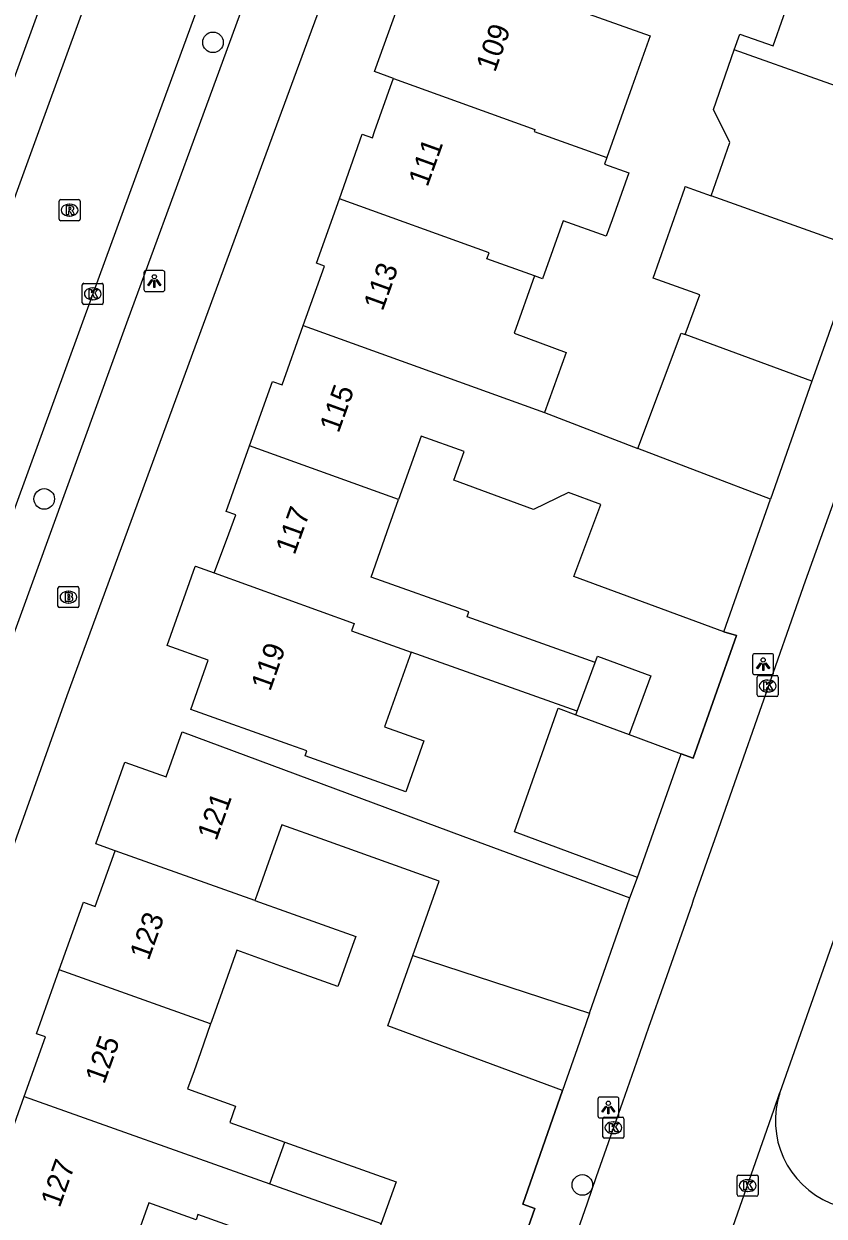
# Model space of a CAD drawing. Extents: x 161253 to 161848, y 384872 to 385383.
# Drawn here: x 161721.9 to 161760, y 385198.5 to 385255.1 of the extents above; entities that cross this region are included whole.
import ezdxf

# ---------------------------------------------------------------- set-up
doc = ezdxf.new("R2010")
doc.units = 0
for name, color, linetype in [('IMGEO_Boom', 7, 'Continuous'), ('IMGEO_Brandkraan', 7, 'Continuous'), ('IMGEO_Hek', 7, 'Continuous'), ('IMGEO_Kolk', 7, 'Continuous'), ('IMGEO_Lichtpunt', 7, 'Continuous'), ('IMGEO_Pand', 7, 'Continuous'), ('IMGEO_Pand_nummerreeks', 7, 'Continuous'), ('IMGEO_Rijbaan_lokaal_open', 7, 'Continuous'), ('IMGEO_Rioolput', 7, 'Continuous'), ('IMGEO_Voetpad_open', 7, 'Continuous')]:
    doc.layers.add(name, color=color, linetype=linetype)

msp = doc.modelspace()

# ---------------------------------------------------------------- linework, layer by layer
at = {"layer": 'IMGEO_Boom'}
for centre in [(161730.909, 385254.244), (161722.889, 385232.541), (161748.465, 385199.935)]:
    msp.add_circle(centre, 0.489, dxfattribs=at)
at = {"layer": 'IMGEO_Brandkraan'}
for p, q in [((161723.541, 385227.449), (161723.541, 385228.301)), ((161723.616, 385228.375), (161724.468, 385228.375)), ((161724.542, 385228.301), (161724.542, 385227.449)), ((161724.052, 385227.595), (161724.027, 385227.595)), ((161724.029, 385228.155), (161724.054, 385228.155)), ((161724.468, 385227.375), (161723.616, 385227.375))]:
    msp.add_line(p, q, dxfattribs=at)
for points in [[(161723.541, 385227.449), (161723.541, 385228.301)], [(161723.616, 385228.375), (161724.468, 385228.375)], [(161724.542, 385228.301), (161724.542, 385227.449)], [(161723.889, 385228.075), (161723.889, 385227.675), (161724.102, 385227.675)], [(161724.12, 385228.075), (161723.889, 385228.075)], [(161724.068, 385227.994), (161724.014, 385227.994), (161724.014, 385227.918)], [(161724.014, 385227.918), (161724.067, 385227.918)], [(161724.076, 385227.842), (161724.014, 385227.842), (161724.014, 385227.761)], [(161724.014, 385227.761), (161724.076, 385227.761)], [(161724.468, 385227.375), (161723.616, 385227.375)]]:
    msp.add_lwpolyline(points, dxfattribs=at)
for centre, radius, start, end in [((161723.618, 385228.299), 0.0765, 91.552, 178.448), ((161723.618, 385228.299), 0.0765, 91.552, 178.448), ((161724.466, 385228.299), 0.0765, 1.552, 88.448), ((161724.466, 385228.299), 0.0765, 1.552, 88.448), ((161724.069, 385227.956), 0.0379, 267.8285, 90.9355), ((161724.077, 385227.801), 0.0404, 269.8759, 90.5077), ((161724.108, 385227.926), 0.251, 268.6676, 293.5347), ((161724.124, 385227.93), 0.145, 59.4692, 91.5367), ((161724.149, 385227.977), 0.0922, 285.5137, 58.1501), ((161724.154, 385227.785), 0.105, 301.3115, 78.989), ((161723.618, 385227.451), 0.0765, 181.552, 268.448), ((161723.618, 385227.451), 0.0765, 181.552, 268.448), ((161724.466, 385227.451), 0.0765, 271.552, 358.448), ((161724.466, 385227.451), 0.0765, 271.552, 358.448)]:
    msp.add_arc(centre, radius, start, end, dxfattribs=at)
for centre, major_axis, ratio, start_param, end_param in [((161724.028, 385227.875), (-0.387, 0.002), 0.722429, 4.712389, 7.853982), ((161724.053, 385227.875), (-0.39, 0.002), 0.717154, 1.570796, 4.712389)]:
    msp.add_ellipse(centre, major_axis=major_axis, ratio=ratio, start_param=start_param, end_param=end_param, dxfattribs=at)
at = {"layer": 'IMGEO_Hek'}
for points in [[(161755.194, 385226.229), (161755.796, 385226.045), (161753.731, 385220.227), (161753.159, 385220.426)], [(161747.521, 385204.43), (161745.636, 385199.017), (161746.202, 385198.818), (161744.051, 385192.681), (161743.485, 385192.879), (161741.406, 385186.787), (161741.966, 385186.572), (161740.997, 385184.04), (161740.437, 385184.255), (161739.156, 385180.381)]]:
    msp.add_lwpolyline(points, dxfattribs=at)
at = {"layer": 'IMGEO_Kolk'}
for p, q in [((161724.697, 385241.863), (161724.697, 385242.715)), ((161724.772, 385242.789), (161725.624, 385242.789)), ((161725.185, 385242.569), (161725.21, 385242.569)), ((161725.698, 385242.715), (161725.698, 385241.863)), ((161725.624, 385241.789), (161724.772, 385241.789)), ((161725.208, 385242.009), (161725.183, 385242.009)), ((161756.773, 385223.224), (161756.773, 385224.076)), ((161756.848, 385224.15), (161757.7, 385224.15)), ((161757.261, 385223.93), (161757.286, 385223.93)), ((161757.774, 385224.076), (161757.774, 385223.224)), ((161757.7, 385223.15), (161756.848, 385223.15)), ((161757.284, 385223.37), (161757.259, 385223.37)), ((161749.44, 385202.23), (161749.44, 385203.082)), ((161749.515, 385203.156), (161750.367, 385203.156)), ((161749.928, 385202.936), (161749.953, 385202.936)), ((161750.441, 385203.082), (161750.441, 385202.23)), ((161750.367, 385202.156), (161749.515, 385202.156)), ((161749.951, 385202.376), (161749.926, 385202.376)), ((161755.896, 385200.403), (161756.748, 385200.403)), ((161755.821, 385199.477), (161755.821, 385200.329)), ((161756.309, 385200.183), (161756.334, 385200.183)), ((161756.822, 385200.329), (161756.822, 385199.477)), ((161756.748, 385199.403), (161755.896, 385199.403)), ((161756.332, 385199.623), (161756.307, 385199.623))]:
    msp.add_line(p, q, dxfattribs=at)
for points in [[(161724.697, 385241.863), (161724.697, 385242.715)], [(161724.772, 385242.789), (161725.624, 385242.789)], [(161725.018, 385242.489), (161725.141, 385242.489), (161725.141, 385242.338), (161725.271, 385242.489), (161725.435, 385242.489), (161725.289, 385242.338), (161725.442, 385242.089), (161725.29, 385242.089), (161725.205, 385242.253), (161725.141, 385242.186), (161725.141, 385242.089), (161725.018, 385242.089), (161725.018, 385242.489)], [(161725.698, 385242.715), (161725.698, 385241.863)], [(161725.624, 385241.789), (161724.772, 385241.789)], [(161756.773, 385223.224), (161756.773, 385224.076)], [(161756.848, 385224.15), (161757.7, 385224.15)], [(161757.094, 385223.85), (161757.217, 385223.85), (161757.217, 385223.699), (161757.347, 385223.85), (161757.511, 385223.85), (161757.365, 385223.699), (161757.518, 385223.45), (161757.366, 385223.45), (161757.281, 385223.614), (161757.217, 385223.547), (161757.217, 385223.45), (161757.094, 385223.45), (161757.094, 385223.85)], [(161757.774, 385224.076), (161757.774, 385223.224)], [(161757.7, 385223.15), (161756.848, 385223.15)], [(161749.44, 385202.23), (161749.44, 385203.082)], [(161749.515, 385203.156), (161750.367, 385203.156)], [(161749.761, 385202.856), (161749.884, 385202.856), (161749.884, 385202.705), (161750.014, 385202.856), (161750.178, 385202.856), (161750.032, 385202.705), (161750.185, 385202.456), (161750.033, 385202.456), (161749.948, 385202.62), (161749.884, 385202.553), (161749.884, 385202.456), (161749.761, 385202.456), (161749.761, 385202.856)], [(161750.441, 385203.082), (161750.441, 385202.23)], [(161750.367, 385202.156), (161749.515, 385202.156)], [(161755.896, 385200.403), (161756.748, 385200.403)], [(161755.821, 385199.477), (161755.821, 385200.329)], [(161756.142, 385200.103), (161756.265, 385200.103), (161756.265, 385199.952), (161756.395, 385200.103), (161756.559, 385200.103), (161756.413, 385199.952), (161756.566, 385199.703), (161756.414, 385199.703), (161756.329, 385199.867), (161756.265, 385199.8), (161756.265, 385199.703), (161756.142, 385199.703), (161756.142, 385200.103)], [(161756.822, 385200.329), (161756.822, 385199.477)], [(161756.748, 385199.403), (161755.896, 385199.403)]]:
    msp.add_lwpolyline(points, dxfattribs=at)
for centre, start, end in [((161724.774, 385242.713), 91.552, 178.448), ((161724.774, 385242.713), 91.552, 178.448), ((161725.622, 385242.713), 1.552, 88.448), ((161725.622, 385242.713), 1.552, 88.448), ((161724.774, 385241.865), 181.552, 268.448), ((161724.774, 385241.865), 181.552, 268.448), ((161725.622, 385241.865), 271.552, 358.448), ((161725.622, 385241.865), 271.552, 358.448), ((161756.85, 385224.074), 91.552, 178.448), ((161756.85, 385224.074), 91.552, 178.448), ((161757.698, 385224.074), 1.552, 88.448), ((161757.698, 385224.074), 1.552, 88.448), ((161756.85, 385223.226), 181.552, 268.448), ((161756.85, 385223.226), 181.552, 268.448), ((161757.698, 385223.226), 271.552, 358.448), ((161757.698, 385223.226), 271.552, 358.448), ((161749.517, 385203.08), 91.552, 178.448), ((161749.517, 385203.08), 91.552, 178.448), ((161750.365, 385203.08), 1.552, 88.448), ((161750.365, 385203.08), 1.552, 88.448), ((161749.517, 385202.232), 181.552, 268.448), ((161749.517, 385202.232), 181.552, 268.448), ((161750.365, 385202.232), 271.552, 358.448), ((161750.365, 385202.232), 271.552, 358.448), ((161755.898, 385200.327), 91.552, 178.448), ((161755.898, 385200.327), 91.552, 178.448), ((161756.746, 385200.327), 1.552, 88.448), ((161756.746, 385200.327), 1.552, 88.448), ((161755.898, 385199.479), 181.552, 268.448), ((161755.898, 385199.479), 181.552, 268.448), ((161756.746, 385199.479), 271.552, 358.448), ((161756.746, 385199.479), 271.552, 358.448)]:
    msp.add_arc(centre, 0.0765, start, end, dxfattribs=at)
for centre, major_axis, ratio, start_param, end_param in [((161725.184, 385242.289), (-0.387, 0.002), 0.722429, 4.712389, 7.853982), ((161725.209, 385242.289), (-0.39, 0.002), 0.717154, 1.570796, 4.712389), ((161757.26, 385223.65), (-0.387, 0.002), 0.722429, 4.712389, 7.853982), ((161757.285, 385223.65), (-0.39, 0.002), 0.717154, 1.570796, 4.712389), ((161749.927, 385202.656), (-0.387, 0.002), 0.722429, 4.712389, 7.853982), ((161749.952, 385202.656), (-0.39, 0.002), 0.717154, 1.570796, 4.712389), ((161756.308, 385199.903), (-0.387, 0.002), 0.722429, 4.712389, 7.853982), ((161756.333, 385199.903), (-0.39, 0.002), 0.717154, 1.570796, 4.712389)]:
    msp.add_ellipse(centre, major_axis=major_axis, ratio=ratio, start_param=start_param, end_param=end_param, dxfattribs=at)
at = {"layer": 'IMGEO_Lichtpunt'}
for p, q in [((161727.625, 385243.302), (161727.625, 385242.495)), ((161727.625, 385243.302), (161727.625, 385242.495)), ((161728.527, 385243.397), (161727.719, 385243.397)), ((161728.527, 385243.397), (161727.719, 385243.397)), ((161728.621, 385242.495), (161728.621, 385243.302)), ((161728.621, 385242.495), (161728.621, 385243.302)), ((161727.719, 385242.401), (161728.527, 385242.401)), ((161727.719, 385242.401), (161728.527, 385242.401)), ((161756.558, 385225.092), (161756.558, 385224.285)), ((161756.558, 385225.092), (161756.558, 385224.285)), ((161757.46, 385225.187), (161756.652, 385225.187)), ((161757.46, 385225.187), (161756.652, 385225.187)), ((161757.554, 385224.285), (161757.554, 385225.092)), ((161757.554, 385224.285), (161757.554, 385225.092)), ((161756.652, 385224.191), (161757.46, 385224.191)), ((161756.652, 385224.191), (161757.46, 385224.191)), ((161749.201, 385204.02), (161749.201, 385203.213)), ((161749.201, 385204.02), (161749.201, 385203.213)), ((161750.103, 385204.115), (161749.295, 385204.115)), ((161750.103, 385204.115), (161749.295, 385204.115)), ((161750.197, 385203.213), (161750.197, 385204.02)), ((161750.197, 385203.213), (161750.197, 385204.02)), ((161749.295, 385203.119), (161750.103, 385203.119)), ((161749.295, 385203.119), (161750.103, 385203.119))]:
    msp.add_line(p, q, dxfattribs=at)
for points in [[(161727.999, 385242.966), (161728.038, 385242.938), (161727.85, 385242.676), (161727.812, 385242.703), (161727.999, 385242.966)], [(161728.101, 385242.918), (161728.148, 385242.918), (161728.148, 385242.596), (161728.101, 385242.596), (161728.101, 385242.918)], [(161728.211, 385242.938), (161728.249, 385242.965), (161728.436, 385242.703), (161728.397, 385242.675), (161728.211, 385242.938)], [(161756.932, 385224.756), (161756.971, 385224.728), (161756.783, 385224.466), (161756.745, 385224.493), (161756.932, 385224.756)], [(161757.034, 385224.708), (161757.081, 385224.708), (161757.081, 385224.386), (161757.034, 385224.386), (161757.034, 385224.708)], [(161757.144, 385224.728), (161757.182, 385224.755), (161757.369, 385224.493), (161757.33, 385224.465), (161757.144, 385224.728)], [(161749.575, 385203.684), (161749.614, 385203.656), (161749.426, 385203.394), (161749.388, 385203.421), (161749.575, 385203.684)], [(161749.677, 385203.636), (161749.724, 385203.636), (161749.724, 385203.314), (161749.677, 385203.314), (161749.677, 385203.636)], [(161749.787, 385203.656), (161749.825, 385203.683), (161750.012, 385203.421), (161749.973, 385203.393), (161749.787, 385203.656)]]:
    msp.add_lwpolyline(points, dxfattribs=at)
for centre in [(161728.124, 385243.1), (161757.057, 385224.89), (161749.7, 385203.818)]:
    msp.add_circle(centre, 0.0994, dxfattribs=at)
for centre, start, end in [((161727.719, 385243.302), 90, 180), ((161727.719, 385243.302), 90, 180), ((161728.527, 385243.302), 0, 90), ((161728.527, 385243.302), 0, 90), ((161727.719, 385242.495), 180, 270), ((161727.719, 385242.495), 180, 270), ((161728.527, 385242.495), 270, 0), ((161728.527, 385242.495), 270, 360), ((161756.652, 385225.092), 90, 180), ((161756.652, 385225.092), 90, 180), ((161757.46, 385225.092), 0, 90), ((161757.46, 385225.092), 0, 90), ((161756.652, 385224.285), 180, 270), ((161756.652, 385224.285), 180, 270), ((161757.46, 385224.285), 270, 0), ((161757.46, 385224.285), 270, 360), ((161749.295, 385204.02), 90, 180), ((161749.295, 385204.02), 90, 180), ((161750.103, 385204.02), 0, 90), ((161750.103, 385204.02), 0, 90), ((161749.295, 385203.213), 180, 270), ((161749.295, 385203.213), 180, 270), ((161750.103, 385203.213), 270, 0), ((161750.103, 385203.213), 270, 360)]:
    msp.add_arc(centre, 0.0946, start, end, dxfattribs=at)
at = {"layer": 'IMGEO_Pand'}
for points in [[(161755.686, 385253.888), (161755.951, 385254.64), (161757.534, 385254.073), (161759.502, 385259.672)], [(161739.49, 385252.526), (161738.592, 385252.856), (161739.882, 385256.477), (161741.894, 385255.761), (161742.718, 385258.075), (161747.428, 385256.396), (161748.36, 385256.064), (161748.257, 385255.775), (161751.685, 385254.553), (161750.817, 385252.118), (161749.622, 385248.764)], [(161754.586, 385246.952), (161755.477, 385249.489), (161754.692, 385251.059), (161755.686, 385253.888)], [(161763.888, 385250.965), (161755.686, 385253.888)], [(161736.915, 385246.812), (161738.007, 385249.878), (161738.486, 385249.708), (161738.59, 385250), (161739.432, 385252.364), (161739.49, 385252.526)], [(161739.49, 385252.526), (161746.205, 385250.102), (161746.169, 385250), (161749.622, 385248.764)], [(161749.622, 385248.764), (161749.51, 385248.452), (161750.671, 385248.038), (161749.877, 385245.81), (161749.6, 385245.033), (161747.559, 385245.76), (161746.577, 385243.003), (161746.194, 385243.139)], [(161753.353, 385240.357), (161754.045, 385242.239), (161751.826, 385243.034), (161753.328, 385247.305), (161753.358, 385247.391), (161754.586, 385246.952)], [(161761.594, 385244.447), (161754.586, 385246.952)], [(161735.2, 385240.788), (161736.205, 385243.609), (161735.822, 385243.746), (161736.915, 385246.812)], [(161746.194, 385243.139), (161743.922, 385243.949), (161744.028, 385244.245), (161736.915, 385246.812)], [(161761.594, 385244.447), (161761.473, 385244.102), (161760.059, 385240.085), (161759.377, 385238.142)], [(161746.194, 385243.139), (161745.225, 385240.421), (161747.694, 385239.509), (161746.66, 385236.652)], [(161732.652, 385235.063), (161733.743, 385238.123), (161734.193, 385237.963), (161735.2, 385240.788)], [(161735.2, 385240.788), (161746.66, 385236.652)], [(161751.101, 385234.945), (161753.165, 385240.426), (161753.353, 385240.357)], [(161759.377, 385238.142), (161753.353, 385240.357)], [(161759.377, 385238.142), (161757.405, 385232.524)], [(161746.66, 385236.652), (161751.101, 385234.945)], [(161730.964, 385229.03), (161731.026, 385229.193), (161731.669, 385230.884), (161731.989, 385231.782), (161731.54, 385231.942), (161732.652, 385235.063)], [(161739.732, 385232.509), (161732.652, 385235.063)], [(161755.194, 385226.229), (161748.055, 385228.853), (161749.347, 385232.283), (161747.806, 385232.849), (161746.15, 385232.033), (161744.288, 385232.717), (161742.363, 385233.435), (161742.847, 385234.793), (161740.805, 385235.52), (161739.732, 385232.509)], [(161757.405, 385232.524), (161751.101, 385234.945)], [(161749.076, 385224.764), (161742.989, 385226.933), (161743.071, 385227.172), (161738.421, 385228.83), (161739.29, 385231.268), (161739.732, 385232.509)], [(161755.194, 385226.229), (161757.405, 385232.524)], [(161740.328, 385225.264), (161739.061, 385221.709), (161740.932, 385221.043), (161740.071, 385218.626), (161735.289, 385220.33), (161735.375, 385220.572), (161734.563, 385220.861), (161729.853, 385222.54), (161730.685, 385224.872), (161728.729, 385225.569), (161730.068, 385229.326), (161730.077, 385229.35), (161730.964, 385229.03)], [(161730.964, 385229.03), (161737.621, 385226.627), (161737.491, 385226.275), (161740.328, 385225.264)], [(161748.219, 385222.451), (161740.328, 385225.264)], [(161748.219, 385222.451), (161749.076, 385224.764)], [(161749.076, 385224.764), (161749.191, 385225.076), (161751.721, 385224.14), (161750.685, 385221.342)], [(161751.084, 385214.546), (161745.235, 385216.711), (161747.31, 385222.591), (161748.155, 385222.278)], [(161748.155, 385222.278), (161748.219, 385222.451)], [(161748.155, 385222.278), (161750.685, 385221.342)], [(161726.261, 385215.822), (161725.345, 385216.149), (161726.726, 385220.025), (161728.685, 385219.327), (161729.45, 385221.472), (161742.778, 385216.515), (161750.722, 385213.575)], [(161750.685, 385221.342), (161753.159, 385220.426)], [(161751.084, 385214.546), (161753.159, 385220.426)], [(161740.412, 385210.848), (161741.667, 385214.38), (161736.23, 385216.316), (161734.179, 385217.047), (161733.724, 385215.769), (161732.987, 385213.702), (161732.898, 385213.452)], [(161723.603, 385210.155), (161724.751, 385213.376), (161725.317, 385213.174), (161726.261, 385215.822)], [(161732.898, 385213.452), (161726.261, 385215.822)], [(161732.898, 385213.452), (161737.7, 385211.738), (161737.627, 385211.533), (161736.952, 385209.673), (161736.846, 385209.374), (161734.136, 385210.34), (161732.038, 385211.088), (161731.593, 385209.839), (161730.833, 385207.707), (161730.792, 385207.593)], [(161748.804, 385208.095), (161750.722, 385213.575)], [(161747.521, 385204.43), (161739.223, 385207.501), (161740.412, 385210.848)], [(161740.412, 385210.848), (161748.804, 385208.095)], [(161721.938, 385204.142), (161722.947, 385206.972), (161722.523, 385207.124), (161723.603, 385210.155)], [(161730.792, 385207.593), (161723.603, 385210.155)], [(161748.804, 385208.095), (161748.324, 385206.724), (161747.521, 385204.43)], [(161730.792, 385207.593), (161730.315, 385206.22), (161730.009, 385205.361), (161729.703, 385204.501), (161731.988, 385203.687), (161731.709, 385202.902), (161734.317, 385201.973)], [(161719.39, 385198.442), (161720.45, 385201.487), (161720.931, 385201.315), (161721.938, 385204.142)], [(161721.938, 385204.142), (161733.608, 385199.985)], [(161733.608, 385199.985), (161734.317, 385201.973)], [(161734.317, 385201.973), (161739.612, 385200.087), (161738.904, 385198.099)], [(161733.608, 385199.985), (161738.904, 385198.099)], [(161738.904, 385198.099), (161738.059, 385195.728), (161732.764, 385197.616), (161730.195, 385198.532), (161730.105, 385198.281), (161727.859, 385199.082), (161726.7, 385195.838)]]:
    msp.add_lwpolyline(points, dxfattribs=at)
at = {"layer": 'IMGEO_Rijbaan_lokaal_open'}
for points in [[(161712.682, 385222.889), (161713.651, 385225.556), (161720.449, 385244.037), (161722.626, 385250), (161726.678, 385261.096), (161733.029, 385278.466), (161739.471, 385296.017), (161740.815, 385299.728)], [(161745.648, 385298.019), (161744.364, 385294.46), (161737.703, 385276.445), (161731.46, 385259.388), (161728.022, 385250), (161725.198, 385242.289), (161718.388, 385223.638), (161717.492, 385221.114)], [(161777.978, 385261.406), (161773.897, 385250), (161768.452, 385234.5), (161765.249, 385225.382), (161760.395, 385211.566), (161757.857, 385204.325)], [(161767.715, 385252.764), (161767.294, 385251.544), (161766.587, 385249.582), (161765.387, 385246.246), (161764.318, 385243.274), (161763.031, 385239.697), (161761.984, 385236.79), (161760.778, 385233.437), (161760.288, 385232.077), (161759.051, 385228.638), (161756.973, 385222.711), (161755.782, 385219.313), (161754.927, 385216.872), (161753.737, 385213.476), (161753.66, 385213.257), (161752.378, 385209.6), (161751.613, 385207.418), (161751.037, 385205.773), (161750.368, 385203.864), (161749.123, 385200.313), (161748.691, 385199.073), (161746.496, 385192.764)], [(161742.83, 385161.454), (161757.564, 385203.488), (161757.857, 385204.325)]]:
    msp.add_lwpolyline(points, dxfattribs=at)
for centre, radius, start, end in [((161761.864, 385202.985), 4.225, 166.3712, 253.3873), ((161761.886, 385202.979), 4.248, 161.5297, 166.3597)]:
    msp.add_arc(centre, radius, start, end, dxfattribs=at)
at = {"layer": 'IMGEO_Rioolput'}
for p, q in [((161723.597, 385245.842), (161723.597, 385246.694)), ((161723.672, 385246.768), (161724.524, 385246.768)), ((161724.085, 385246.548), (161724.11, 385246.548)), ((161724.598, 385246.694), (161724.598, 385245.842)), ((161724.524, 385245.768), (161723.672, 385245.768)), ((161724.108, 385245.988), (161724.083, 385245.988))]:
    msp.add_line(p, q, dxfattribs=at)
for points in [[(161723.597, 385245.842), (161723.597, 385246.694)], [(161723.672, 385246.768), (161724.524, 385246.768)], [(161724.186, 385246.466), (161723.934, 385246.468), (161723.934, 385246.068)], [(161724.112, 385246.387), (161724.058, 385246.387), (161724.058, 385246.306)], [(161724.058, 385246.306), (161724.11, 385246.306)], [(161724.598, 385246.694), (161724.598, 385245.842)], [(161724.524, 385245.768), (161723.672, 385245.768)], [(161723.934, 385246.068), (161724.058, 385246.068), (161724.058, 385246.23), (161724.069, 385246.23)], [(161724.116, 385246.201), (161724.187, 385246.068), (161724.327, 385246.068), (161724.262, 385246.194)]]:
    msp.add_lwpolyline(points, dxfattribs=at)
for centre, radius, start, end in [((161723.674, 385246.692), 0.0765, 91.552, 178.448), ((161723.674, 385246.692), 0.0765, 91.552, 178.448), ((161724.094, 385246.495), 0.19, 274.7715, 282.9687), ((161724.118, 385246.291), 0.0964, 77.0061, 93.1865), ((161724.132, 385246.348), 0.0378, 276.6634, 79.6772), ((161724.185, 385246.356), 0.109, 350.3612, 89.416), ((161724.183, 385246.356), 0.112, 277.5842, 350.9817), ((161724.522, 385246.692), 0.0765, 1.552, 88.448), ((161724.522, 385246.692), 0.0765, 1.552, 88.448), ((161723.674, 385245.844), 0.0765, 181.552, 268.448), ((161723.674, 385245.844), 0.0765, 181.552, 268.448), ((161724.068, 385246.177), 0.0533, 26.0293, 88.6989), ((161724.167, 385246.141), 0.108, 29.5134, 73.7905), ((161724.522, 385245.844), 0.0765, 271.552, 358.448), ((161724.522, 385245.844), 0.0765, 271.552, 358.448)]:
    msp.add_arc(centre, radius, start, end, dxfattribs=at)
for centre, major_axis, ratio, start_param, end_param in [((161724.084, 385246.268), (-0.387, 0.002), 0.722429, 4.712389, 7.853982), ((161724.109, 385246.268), (-0.39, 0.002), 0.717154, 1.570796, 4.712389)]:
    msp.add_ellipse(centre, major_axis=major_axis, ratio=ratio, start_param=start_param, end_param=end_param, dxfattribs=at)
at = {"layer": 'IMGEO_Voetpad_open'}
for points in [[(161675.862, 385121.175), (161680.062, 385133.527), (161681.519, 385137.762), (161697.7, 385185.702), (161699.123, 385189.971), (161699.788, 385191.873), (161700.995, 385195.418), (161704.317, 385205.403), (161706.349, 385211.281), (161718.722, 385245.02), (161720.533, 385250), (161723.07, 385256.974), (161724.343, 385260.467), (161728.45, 385271.788), (161730.055, 385276.02), (161737.81, 385297.45), (161738.417, 385297.998), (161739.782, 385298.62)], [(161743.136, 385285.411), (161730.136, 385250), (161726.86, 385241.076), (161720.234, 385222.863)], [(161746.257, 385284.108), (161740.458, 385268.027), (161733.82, 385250), (161730.047, 385239.754), (161723.969, 385223.18), (161721.161, 385215.301), (161718.058, 385206.782), (161716.761, 385203.237), (161713.874, 385194.656)], [(161753.159, 385220.426), (161753.731, 385220.227), (161755.796, 385226.045), (161755.194, 385226.229)], [(161750.722, 385213.575), (161751.084, 385214.546)], [(161739.156, 385180.381), (161740.437, 385184.255), (161740.997, 385184.04), (161741.966, 385186.572), (161741.406, 385186.787), (161743.485, 385192.879), (161744.051, 385192.681), (161746.202, 385198.818), (161745.636, 385199.017), (161747.521, 385204.43)]]:
    msp.add_lwpolyline(points, dxfattribs=at)

# ---------------------------------------------------------------- texts
at = {"layer": 'IMGEO_Pand_nummerreeks'}
for s, rotation, p in [('109', 70.3993, (161744.318, 385252.786)), ('111', 70.1472, (161741.103, 385247.334)), ('113', 70.1472, (161738.972, 385241.431)), ('115', 70.1472, (161736.879, 385235.635)), ('117', 70.1472, (161734.787, 385229.839)), ('119', 70.3649, (161733.629, 385223.364)), ('121', 70.3707, (161731.07, 385216.251)), ('123', 70.2045, (161727.855, 385210.563)), ('125', 70.2045, (161725.74, 385204.689)), ('127', 70.2045, (161723.626, 385198.814))]:
    msp.add_text(s, height=1, rotation=rotation, dxfattribs=at).set_placement(p)

doc.saveas('drawing.dxf')
